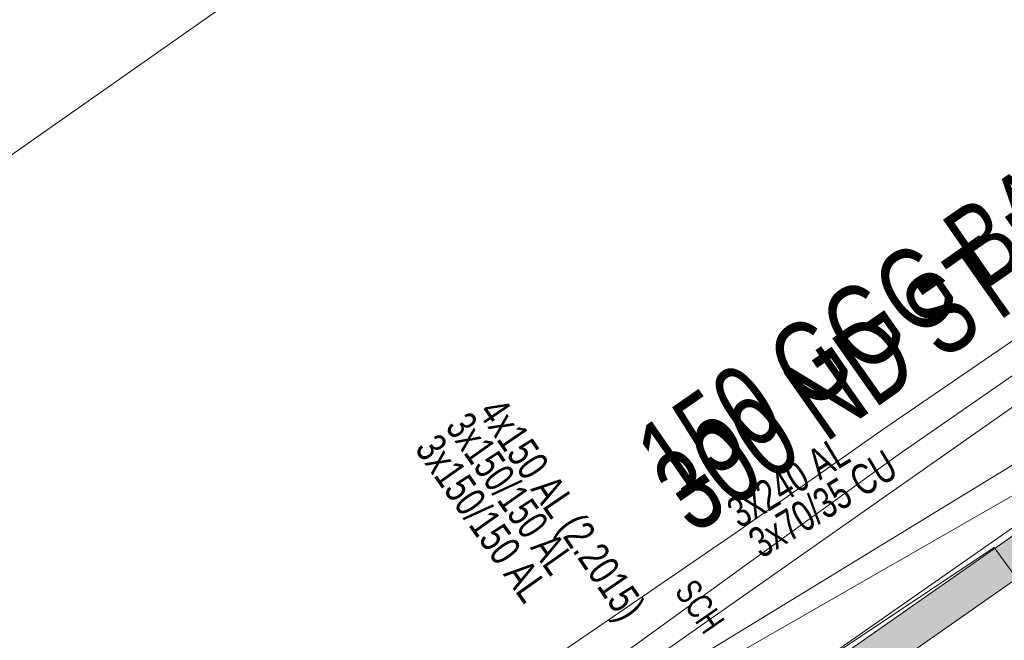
# Model space of a CAD drawing. Header units: metres. Extents: x -740 to 758, y -633 to 854.
# Tile 685 of 1056: x 153 to 170, y -112 to -101. Entities that reach past the tile are written whole.
import ezdxf

# ---------------------------------------------------------------- set-up
doc = ezdxf.new("R2010")
doc.units = ezdxf.units.M
doc.header["$MEASUREMENT"] = 0
for name, color, linetype in [('Gas.LOVION', 7, 'Continuous'), ('Gis.LOVION', 7, 'Continuous'), ('Grundkarte.LOVION', 7, 'Continuous'), ('Strom.LOVION', 7, 'Continuous'), ('Wasser.LOVION', 7, 'Continuous')]:
    doc.layers.add(name, color=color, linetype=linetype)
doc.styles.add('ERSTELLTER_STIL_1', font='arial.ttf')

msp = doc.modelspace()

# ---------------------------------------------------------------- hatches: boundary and pattern name
at = {"layer": 'Gis.LOVION', "linetype": 'Continuous', "lineweight": 18}
msp.add_hatch(color=254, dxfattribs=at).paths.add_polyline_path([(150.574, -124.507), (171.557, -109.82), (171.18, -109.296), (150.211, -123.966)])

# ---------------------------------------------------------------- linework, layer by layer
at = {"layer": 'Gas.LOVION', "color": 1, "linetype": 'Continuous', "lineweight": 18}
msp.add_lwpolyline([(294.203, -4.359), (288.634, -8.612), (288.22, -8.919), (288.066, -9.008), (287.873, -9.145), (287.65, -9.285), (287.287, -9.498), (286.218, -9.454), (284.908, -10.262), (284.489, -10.51), (266.262, -23.449), (250.316, -34.629), (241.461, -40.948), (192.719, -75.358), (149.628, -105.61), (149.061, -106.005), (148.425, -106.452), (147.9, -106.828), (147.208, -107.309), (145.589, -108.428), (141.605, -111.212), (128.564, -120.364), (117.363, -128.227)], dxfattribs=at)
at = {"layer": 'Gas.LOVION', "color": 5, "linetype": 'Continuous', "lineweight": 18}
msp.add_lwpolyline([(247.544, -148.956), (245.732, -146.444), (241.281, -141.278), (240.336, -140.233), (236.034, -143.239), (228.887, -133.165), (225.033, -127.601), (220.305, -120.807), (217.287, -116.551), (214.679, -112.845), (212.587, -109.887), (210.594, -107.038), (204.242, -97.994), (203.693, -97.22), (197.631, -88.119), (184.686, -97.645), (177.765, -102.43), (156.123, -117.625), (134.48, -133.115), (128.45, -137.34)], dxfattribs=at)
at = {"layer": 'Gis.LOVION', "color": 7, "linetype": 'Continuous', "lineweight": 13}
msp.add_lwpolyline([(150.574, -124.507), (150.211, -123.966), (171.18, -109.296), (171.557, -109.82)], close=True, dxfattribs=at)
at = {"layer": 'Grundkarte.LOVION', "color": 8, "linetype": 'Continuous', "lineweight": 18}
for points in [[(306.193, -14.24), (209.538, -82.181), (194.801, -92.578), (192.336, -94.267), (175.192, -106.347), (166.201, -112.634), (130.053, -138.011), (129.607, -138.291)], [(306.193, -14.24), (209.538, -82.181), (194.801, -92.578), (192.336, -94.267), (175.192, -106.347), (166.201, -112.634), (130.053, -138.011), (129.607, -138.291)], [(180.456, -99.418), (176.39, -102.269), (173.156, -104.566), (167.976, -108.116), (165.432, -109.902), (161.858, -112.35), (158.763, -114.544), (156.112, -116.458), (152.507, -118.88)]]:
    msp.add_lwpolyline(points, dxfattribs=at)
at = {"layer": 'Grundkarte.LOVION', "color": 253, "linetype": 'Continuous', "lineweight": 18}
for points in [[(129.607, -138.291), (130.053, -138.011), (166.201, -112.634), (175.192, -106.347), (189.44, -126.618), (193.904, -132.98), (183.672, -139.27), (177.227, -143.181), (173.429, -145.444), (169.663, -147.734), (165.785, -150.093), (161.96, -152.388), (158.109, -154.715), (154.284, -157.01), (153.165, -157.652)], [(148.888, -124.79), (166.201, -112.634), (169.892, -110.175), (173.44, -115.03), (174.41, -115.881), (175.72, -116.581), (177.56, -116.962), (179.05, -116.787), (179.897, -116.675), (180.917, -117.136), (192.817, -133.647)]]:
    msp.add_lwpolyline(points, dxfattribs=at)
at = {"layer": 'Grundkarte.LOVION', "color": 8, "linetype": 'Continuous', "lineweight": 18}
msp.add_lwpolyline([(166.201, -112.634), (175.192, -106.347), (189.44, -126.618), (180.179, -133.169)], close=True, dxfattribs=at)
at = {"layer": 'Strom.LOVION', "color": 1, "linetype": 'Continuous', "lineweight": 18}
msp.add_lwpolyline([(115.789, -98.071), (116.995, -102.401), (122.841, -121.233), (132.792, -134.743), (143.218, -127.561), (155.069, -118.481), (163.128, -113.097), (165.009, -111.924), (170.586, -108.511), (178.52, -102.593), (190.442, -93.787), (193.354, -91.98), (195.905, -90.874), (204.872, -84.485), (205.72, -83.944), (206.392, -83.257), (206.925, -82.511), (207.825, -81.285), (209.395, -79.964), (214.762, -76.513), (217.193, -74.931), (222.22, -71.173), (225.498, -75.833)], dxfattribs=at)
at = {"layer": 'Strom.LOVION', "color": 150, "linetype": 'Continuous', "lineweight": 18}
msp.add_lwpolyline([(165.152, -112.176), (170.959, -108.844), (178.823, -102.977), (190.585, -94.039)], dxfattribs=at)
at = {"layer": 'Wasser.LOVION', "color": 150, "linetype": 'Continuous', "lineweight": 18}
msp.add_lwpolyline([(197.658, -88.087), (197.644, -88.103), (190.134, -93.211), (184.913, -96.943), (178.053, -101.752), (168.227, -108.565), (162.913, -112.409), (160.469, -114.008), (153.458, -118.934), (140.388, -128.089), (137.258, -130.39), (129.352, -135.981), (127.92, -136.904)], dxfattribs=at)

# ---------------------------------------------------------------- texts
at = {"layer": 'Gas.LOVION', "color": 5, "linetype": 'Continuous', "lineweight": 18, "insert": (164.92, -110.325), "char_height": 1.42277, "attachment_point": 7, "rotation": 35.1126, "style": 'ERSTELLTER_STIL_1'}
msp.add_mtext('{\\A1;\\W0.72103x;300 ND ST KA (1977)}', dxfattribs=at)
at = {"layer": 'Strom.LOVION', "color": 150, "linetype": 'Continuous', "lineweight": 18, "char_height": 0.53357, "attachment_point": 7, "style": 'ERSTELLTER_STIL_1'}
for s, insert, rotation in [('{\\A1;\\W0.72366x;4x150 AL (2.2015)}', (160.79, -107.916), 304.3228), ('{\\A1;\\W0.72200x;3x150/150 AL}', (159.818, -108.468), 305.2428), ('{\\A1;\\W0.71554x;3x70/35 CU}', (165.855, -110.382), 31.2427)]:
    msp.add_mtext(s, dxfattribs=dict(at, insert=insert, rotation=rotation))
at = {"layer": 'Strom.LOVION', "color": 5, "linetype": 'Continuous', "lineweight": 18, "insert": (160.348, -108.09), "char_height": 0.53353, "attachment_point": 7, "rotation": 305.246, "style": 'ERSTELLTER_STIL_1'}
msp.add_mtext('{\\A1;\\W0.69472x;3x150/150 AL }', dxfattribs=at)
at = {"layer": 'Strom.LOVION', "color": 1, "linetype": 'Continuous', "lineweight": 18, "insert": (165.481, -109.862), "char_height": 0.53354, "attachment_point": 7, "rotation": 31.2379, "style": 'ERSTELLTER_STIL_1'}
msp.add_mtext('{\\A1;\\W0.72506x;3x240 AL}', dxfattribs=at)
at = {"layer": 'Strom.LOVION', "color": 7, "linetype": 'Continuous', "lineweight": 13, "insert": (164.328, -110.942), "char_height": 0.44466, "attachment_point": 7, "rotation": 304.7398, "style": 'ERSTELLTER_STIL_1'}
msp.add_mtext('{\\A1;\\W0.71555x;SCH}', dxfattribs=at)
at = {"layer": 'Wasser.LOVION', "color": 150, "linetype": 'Continuous', "lineweight": 18, "insert": (164.604, -109.782), "char_height": 1.42279, "attachment_point": 7, "rotation": 34.7108, "style": 'ERSTELLTER_STIL_1'}
msp.add_mtext('{\\A1;\\W0.71927x;150 GGG BA ZM (1977)}', dxfattribs=at)

doc.saveas('drawing.dxf')
